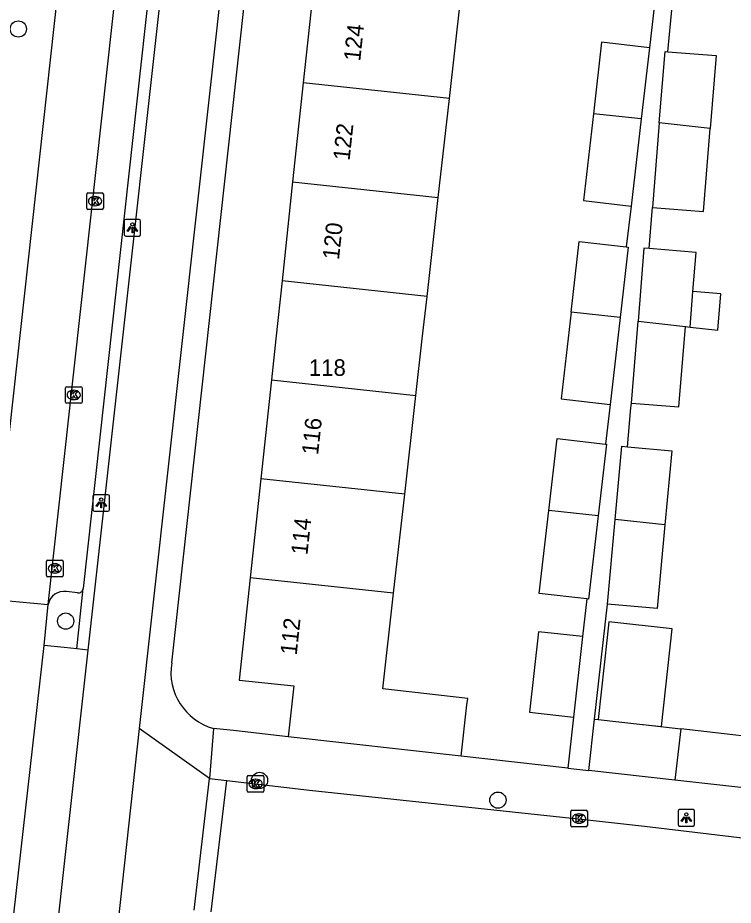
# Model space of a CAD drawing. Extents: x 161928 to 163055, y 386475 to 387428.
# Drawn here: x 162311.1 to 162354.3, y 386965.9 to 387019.4 of the extents above; entities that cross this region are included whole.
import ezdxf

# ---------------------------------------------------------------- set-up
doc = ezdxf.new("R2010")
doc.units = 0
for name, color, linetype in [('IMGEO_Boom', 7, 'Continuous'), ('IMGEO_Fietspad_gesloten', 7, 'Continuous'), ('IMGEO_Groenvoorziening', 7, 'Continuous'), ('IMGEO_Haag', 7, 'Continuous'), ('IMGEO_Kolk', 7, 'Continuous'), ('IMGEO_Lichtpunt', 7, 'Continuous'), ('IMGEO_Muur', 7, 'Continuous'), ('IMGEO_Pand', 7, 'Continuous'), ('IMGEO_Pand_nummerreeks', 7, 'Continuous'), ('IMGEO_Parkeervlak_open', 7, 'Continuous'), ('IMGEO_Rijbaan_lokaal_gesloten', 7, 'Continuous'), ('IMGEO_Rijbaan_lokaal_open', 7, 'Continuous'), ('IMGEO_Voetpad_open', 7, 'Continuous')]:
    doc.layers.add(name, color=color, linetype=linetype)

msp = doc.modelspace()

# ---------------------------------------------------------------- linework, layer by layer
at = {"layer": 'IMGEO_Boom'}
for centre in [(162311.177, 387018.684), (162314.032, 386982.997), (162325.717, 386973.393), (162340.086, 386972.205)]:
    msp.add_circle(centre, 0.489, dxfattribs=at)
at = {"layer": 'IMGEO_Fietspad_gesloten'}
for points in [[(162363.238, 387379.093), (162350.137, 387261.458), (162337.473, 387147.951), (162334.734, 387123.4), (162318.47, 386976.523)], [(162315.39, 386981.245), (162331.938, 387130.419)], [(162313.199, 386961.491), (162315.39, 386981.245)], [(162318.47, 386976.523), (162317.167, 386964.756)]]:
    msp.add_lwpolyline(points, dxfattribs=at)
at = {"layer": 'IMGEO_Groenvoorziening'}
msp.add_lwpolyline([(162358.078, 386975.691), (162351.103, 386976.499)], dxfattribs=at)
at = {"layer": 'IMGEO_Haag'}
msp.add_lwpolyline([(162314.709, 386981.317), (162315.091, 386984.956)], dxfattribs=at)
at = {"layer": 'IMGEO_Kolk'}
for p, q in [((162315.3, 387007.882), (162315.3, 387008.734)), ((162315.375, 387008.808), (162316.227, 387008.808)), ((162315.788, 387008.588), (162315.813, 387008.588)), ((162316.301, 387008.734), (162316.301, 387007.882)), ((162315.811, 387008.028), (162315.786, 387008.028)), ((162316.227, 387007.808), (162315.375, 387007.808)), ((162314.017, 386996.2), (162314.017, 386997.052)), ((162314.092, 386997.126), (162314.944, 386997.126)), ((162314.505, 386996.906), (162314.53, 386996.906)), ((162315.018, 386997.052), (162315.018, 386996.2)), ((162314.528, 386996.346), (162314.503, 386996.346)), ((162314.944, 386996.126), (162314.092, 386996.126)), ((162312.877, 386985.743), (162312.877, 386986.595)), ((162312.952, 386986.669), (162313.804, 386986.669)), ((162313.878, 386986.595), (162313.878, 386985.743)), ((162313.365, 386986.449), (162313.39, 386986.449)), ((162313.804, 386985.669), (162312.952, 386985.669)), ((162313.388, 386985.889), (162313.363, 386985.889)), ((162324.978, 386972.759), (162324.978, 386973.611)), ((162325.053, 386973.685), (162325.905, 386973.685)), ((162325.466, 386973.465), (162325.491, 386973.465)), ((162325.979, 386973.611), (162325.979, 386972.759)), ((162325.905, 386972.685), (162325.053, 386972.685)), ((162325.489, 386972.905), (162325.464, 386972.905)), ((162344.551, 386971.593), (162345.403, 386971.593)), ((162344.476, 386970.667), (162344.476, 386971.519)), ((162344.964, 386971.373), (162344.989, 386971.373)), ((162345.477, 386971.519), (162345.477, 386970.667)), ((162345.403, 386970.593), (162344.551, 386970.593)), ((162344.987, 386970.813), (162344.962, 386970.813))]:
    msp.add_line(p, q, dxfattribs=at)
for points in [[(162315.3, 387007.882), (162315.3, 387008.734)], [(162315.375, 387008.808), (162316.227, 387008.808)], [(162315.621, 387008.508), (162315.744, 387008.508), (162315.744, 387008.357), (162315.874, 387008.508), (162316.038, 387008.508), (162315.892, 387008.357), (162316.045, 387008.108), (162315.893, 387008.108), (162315.808, 387008.272), (162315.744, 387008.205), (162315.744, 387008.108), (162315.621, 387008.108), (162315.621, 387008.508)], [(162316.301, 387008.734), (162316.301, 387007.882)], [(162316.227, 387007.808), (162315.375, 387007.808)], [(162314.017, 386996.2), (162314.017, 386997.052)], [(162314.092, 386997.126), (162314.944, 386997.126)], [(162314.338, 386996.826), (162314.461, 386996.826), (162314.461, 386996.675), (162314.591, 386996.826), (162314.755, 386996.826), (162314.609, 386996.675), (162314.762, 386996.426), (162314.61, 386996.426), (162314.525, 386996.59), (162314.461, 386996.523), (162314.461, 386996.426), (162314.338, 386996.426), (162314.338, 386996.826)], [(162315.018, 386997.052), (162315.018, 386996.2)], [(162314.944, 386996.126), (162314.092, 386996.126)], [(162312.877, 386985.743), (162312.877, 386986.595)], [(162312.952, 386986.669), (162313.804, 386986.669)], [(162313.878, 386986.595), (162313.878, 386985.743)], [(162313.198, 386986.369), (162313.321, 386986.369), (162313.321, 386986.218), (162313.451, 386986.369), (162313.615, 386986.369), (162313.469, 386986.218), (162313.622, 386985.969), (162313.47, 386985.969), (162313.385, 386986.133), (162313.321, 386986.066), (162313.321, 386985.969), (162313.198, 386985.969), (162313.198, 386986.369)], [(162313.804, 386985.669), (162312.952, 386985.669)], [(162324.978, 386972.759), (162324.978, 386973.611)], [(162325.053, 386973.685), (162325.905, 386973.685)], [(162325.299, 386973.385), (162325.422, 386973.385), (162325.422, 386973.234), (162325.552, 386973.385), (162325.716, 386973.385), (162325.57, 386973.234), (162325.723, 386972.985), (162325.571, 386972.985), (162325.486, 386973.149), (162325.422, 386973.082), (162325.422, 386972.985), (162325.299, 386972.985), (162325.299, 386973.385)], [(162325.979, 386973.611), (162325.979, 386972.759)], [(162325.905, 386972.685), (162325.053, 386972.685)], [(162344.551, 386971.593), (162345.403, 386971.593)], [(162344.476, 386970.667), (162344.476, 386971.519)], [(162344.797, 386971.293), (162344.92, 386971.293), (162344.92, 386971.142), (162345.05, 386971.293), (162345.214, 386971.293), (162345.068, 386971.142), (162345.221, 386970.893), (162345.069, 386970.893), (162344.984, 386971.057), (162344.92, 386970.99), (162344.92, 386970.893), (162344.797, 386970.893), (162344.797, 386971.293)], [(162345.477, 386971.519), (162345.477, 386970.667)], [(162345.403, 386970.593), (162344.551, 386970.593)]]:
    msp.add_lwpolyline(points, dxfattribs=at)
for centre, start, end in [((162315.377, 387008.732), 91.552, 178.448), ((162315.377, 387008.732), 91.552, 178.448), ((162316.225, 387008.732), 1.552, 88.448), ((162316.225, 387008.732), 1.552, 88.448), ((162315.377, 387007.884), 181.552, 268.448), ((162315.377, 387007.884), 181.552, 268.448), ((162316.225, 387007.884), 271.552, 358.448), ((162316.225, 387007.884), 271.552, 358.448), ((162314.094, 386997.05), 91.552, 178.448), ((162314.094, 386997.05), 91.552, 178.448), ((162314.942, 386997.05), 1.552, 88.448), ((162314.942, 386997.05), 1.552, 88.448), ((162314.094, 386996.202), 181.552, 268.448), ((162314.094, 386996.202), 181.552, 268.448), ((162314.942, 386996.202), 271.552, 358.448), ((162314.942, 386996.202), 271.552, 358.448), ((162312.954, 386986.593), 91.552, 178.448), ((162312.954, 386986.593), 91.552, 178.448), ((162313.802, 386986.593), 1.552, 88.448), ((162313.802, 386986.593), 1.552, 88.448), ((162312.954, 386985.745), 181.552, 268.448), ((162312.954, 386985.745), 181.552, 268.448), ((162313.802, 386985.745), 271.552, 358.448), ((162313.802, 386985.745), 271.552, 358.448), ((162325.055, 386973.609), 91.552, 178.448), ((162325.055, 386973.609), 91.552, 178.448), ((162325.903, 386973.609), 1.552, 88.448), ((162325.903, 386973.609), 1.552, 88.448), ((162325.055, 386972.761), 181.552, 268.448), ((162325.055, 386972.761), 181.552, 268.448), ((162325.903, 386972.761), 271.552, 358.448), ((162325.903, 386972.761), 271.552, 358.448), ((162344.553, 386971.517), 91.552, 178.448), ((162344.553, 386971.517), 91.552, 178.448), ((162345.401, 386971.517), 1.552, 88.448), ((162345.401, 386971.517), 1.552, 88.448), ((162344.553, 386970.669), 181.552, 268.448), ((162344.553, 386970.669), 181.552, 268.448), ((162345.401, 386970.669), 271.552, 358.448), ((162345.401, 386970.669), 271.552, 358.448)]:
    msp.add_arc(centre, 0.0765, start, end, dxfattribs=at)
for centre, major_axis, ratio, start_param, end_param in [((162315.787, 387008.308), (-0.387, 0.002), 0.722429, 4.712389, 7.853982), ((162315.812, 387008.308), (-0.39, 0.002), 0.717154, 1.570796, 4.712389), ((162314.504, 386996.626), (-0.387, 0.002), 0.722429, 4.712389, 7.853982), ((162314.529, 386996.626), (-0.39, 0.002), 0.717154, 1.570796, 4.712389), ((162313.364, 386986.169), (-0.387, 0.002), 0.722429, 4.712389, 7.853982), ((162313.389, 386986.169), (-0.39, 0.002), 0.717154, 1.570796, 4.712389), ((162325.465, 386973.185), (-0.387, 0.002), 0.722429, 4.712389, 7.853982), ((162325.49, 386973.185), (-0.39, 0.002), 0.717154, 1.570796, 4.712389), ((162344.963, 386971.093), (-0.387, 0.002), 0.722429, 4.712389, 7.853982), ((162344.988, 386971.093), (-0.39, 0.002), 0.717154, 1.570796, 4.712389)]:
    msp.add_ellipse(centre, major_axis=major_axis, ratio=ratio, start_param=start_param, end_param=end_param, dxfattribs=at)
at = {"layer": 'IMGEO_Lichtpunt'}
for p, q in [((162317.553, 387007.107), (162317.553, 387006.3)), ((162317.553, 387007.107), (162317.553, 387006.3)), ((162318.455, 387007.202), (162317.647, 387007.202)), ((162318.455, 387007.202), (162317.647, 387007.202)), ((162318.549, 387006.3), (162318.549, 387007.107)), ((162318.549, 387006.3), (162318.549, 387007.107)), ((162317.647, 387006.206), (162318.455, 387006.206)), ((162317.647, 387006.206), (162318.455, 387006.206)), ((162315.677, 386990.521), (162315.677, 386989.714)), ((162315.677, 386990.521), (162315.677, 386989.714)), ((162316.579, 386990.616), (162315.771, 386990.616)), ((162316.579, 386990.616), (162315.771, 386990.616)), ((162316.673, 386989.714), (162316.673, 386990.521)), ((162316.673, 386989.714), (162316.673, 386990.521)), ((162315.771, 386989.62), (162316.579, 386989.62)), ((162315.771, 386989.62), (162316.579, 386989.62)), ((162351.847, 386971.637), (162351.039, 386971.637)), ((162351.847, 386971.637), (162351.039, 386971.637)), ((162350.945, 386971.542), (162350.945, 386970.735)), ((162350.945, 386971.542), (162350.945, 386970.735)), ((162351.941, 386970.735), (162351.941, 386971.542)), ((162351.941, 386970.735), (162351.941, 386971.542)), ((162351.039, 386970.641), (162351.847, 386970.641)), ((162351.039, 386970.641), (162351.847, 386970.641))]:
    msp.add_line(p, q, dxfattribs=at)
for points in [[(162317.927, 387006.771), (162317.966, 387006.743), (162317.778, 387006.481), (162317.74, 387006.508), (162317.927, 387006.771)], [(162318.029, 387006.723), (162318.076, 387006.723), (162318.076, 387006.401), (162318.029, 387006.401), (162318.029, 387006.723)], [(162318.139, 387006.743), (162318.177, 387006.77), (162318.364, 387006.508), (162318.325, 387006.48), (162318.139, 387006.743)], [(162316.051, 386990.185), (162316.09, 386990.157), (162315.902, 386989.895), (162315.864, 386989.922), (162316.051, 386990.185)], [(162316.153, 386990.137), (162316.2, 386990.137), (162316.2, 386989.815), (162316.153, 386989.815), (162316.153, 386990.137)], [(162316.263, 386990.157), (162316.301, 386990.184), (162316.488, 386989.922), (162316.449, 386989.894), (162316.263, 386990.157)], [(162351.319, 386971.206), (162351.358, 386971.178), (162351.17, 386970.916), (162351.132, 386970.943), (162351.319, 386971.206)], [(162351.421, 386971.158), (162351.468, 386971.158), (162351.468, 386970.836), (162351.421, 386970.836), (162351.421, 386971.158)], [(162351.531, 386971.178), (162351.569, 386971.205), (162351.756, 386970.943), (162351.717, 386970.915), (162351.531, 386971.178)]]:
    msp.add_lwpolyline(points, dxfattribs=at)
for centre in [(162318.052, 387006.905), (162316.176, 386990.319), (162351.444, 386971.34)]:
    msp.add_circle(centre, 0.0994, dxfattribs=at)
for centre, start, end in [((162317.647, 387007.107), 90, 180), ((162317.647, 387007.107), 90, 180), ((162318.455, 387007.107), 0, 90), ((162318.455, 387007.107), 0, 90), ((162317.647, 387006.3), 180, 270), ((162317.647, 387006.3), 180, 270), ((162318.455, 387006.3), 270, 0), ((162318.455, 387006.3), 270, 360), ((162315.771, 386990.521), 90, 180), ((162315.771, 386990.521), 90, 180), ((162316.579, 386990.521), 0, 90), ((162316.579, 386990.521), 0, 90), ((162315.771, 386989.714), 180, 270), ((162315.771, 386989.714), 180, 270), ((162316.579, 386989.714), 270, 0), ((162316.579, 386989.714), 270, 360), ((162351.039, 386971.542), 90, 180), ((162351.039, 386971.542), 90, 180), ((162351.847, 386971.542), 0, 90), ((162351.847, 386971.542), 0, 90), ((162351.039, 386970.735), 180, 270), ((162351.039, 386970.735), 180, 270), ((162351.847, 386970.735), 270, 0), ((162351.847, 386970.735), 270, 360)]:
    msp.add_arc(centre, 0.0946, start, end, dxfattribs=at)
at = {"layer": 'IMGEO_Muur'}
msp.add_lwpolyline([(162344.306, 386974.135), (162337.869, 386974.856)], dxfattribs=at)
at = {"layer": 'IMGEO_Pand'}
for points in [[(162328.987, 387021.397), (162328.349, 387015.432)], [(162337.16, 387014.49), (162337.833, 387020.451)], [(162349.213, 387017.559), (162346.339, 387017.892), (162345.84, 387013.573)], [(162349.213, 387017.559), (162348.716, 387013.265)], [(162349.81, 387013.021), (162350.161, 387017.331), (162350.328, 387017.317)], [(162350.328, 387017.317), (162353.238, 387017.081), (162352.88, 387012.68)], [(162328.349, 387015.432), (162327.711, 387009.466)], [(162337.16, 387014.49), (162328.349, 387015.432)], [(162336.487, 387008.527), (162337.16, 387014.49)], [(162345.84, 387013.573), (162345.236, 387008.348), (162348.11, 387008.015)], [(162348.716, 387013.265), (162345.84, 387013.573)], [(162348.716, 387013.265), (162348.11, 387008.015)], [(162349.81, 387013.021), (162349.396, 387007.933)], [(162352.88, 387012.68), (162349.81, 387013.021)], [(162349.396, 387007.933), (162352.473, 387007.683), (162352.88, 387012.68)], [(162327.711, 387009.466), (162327.072, 387003.5)], [(162327.711, 387009.466), (162336.487, 387008.527)], [(162335.814, 387002.565), (162336.487, 387008.527)], [(162344.499, 387001.619), (162344.992, 387005.881), (162347.825, 387005.554)], [(162347.825, 387005.554), (162347.942, 387005.54), (162347.453, 387001.303)], [(162349.194, 387005.448), (162348.889, 387005.473), (162348.53, 387001.065)], [(162351.838, 387002.862), (162352.03, 387005.217), (162349.194, 387005.448)], [(162327.072, 387003.5), (162326.698, 387000), (162326.434, 386997.534)], [(162335.814, 387002.565), (162327.072, 387003.5)], [(162351.664, 387000.718), (162351.838, 387002.862)], [(162351.664, 387000.718), (162353.347, 387000.532), (162353.525, 387002.725), (162351.838, 387002.862)], [(162335.142, 386996.603), (162335.525, 387000), (162335.814, 387002.565)], [(162344.499, 387001.619), (162343.895, 386996.394), (162346.846, 386996.053)], [(162347.453, 387001.303), (162344.499, 387001.619)], [(162347.453, 387001.303), (162346.846, 386996.053)], [(162348.13, 386996.142), (162348.53, 387001.065)], [(162348.53, 387001.065), (162351.392, 387000.748)], [(162348.13, 386996.142), (162350.999, 386995.909), (162351.392, 387000.748)], [(162351.392, 387000.748), (162351.664, 387000.718)], [(162326.434, 386997.534), (162325.796, 386991.568)], [(162326.434, 386997.534), (162335.142, 386996.603)], [(162334.469, 386990.641), (162335.142, 386996.603)], [(162343.159, 386989.666), (162343.66, 386994.001), (162346.569, 386993.664)], [(162346.569, 386993.664), (162346.622, 386993.658), (162346.124, 386989.349)], [(162347.156, 386989.121), (162347.562, 386993.539), (162347.892, 386993.509)], [(162347.892, 386993.509), (162350.559, 386993.264), (162350.148, 386988.789)], [(162325.796, 386991.568), (162325.157, 386985.602)], [(162334.469, 386990.641), (162325.796, 386991.568)], [(162333.797, 386984.678), (162334.469, 386990.641)], [(162345.452, 386984.337), (162342.582, 386984.668), (162343.159, 386989.666)], [(162346.124, 386989.349), (162343.159, 386989.666)], [(162346.124, 386989.349), (162345.544, 386984.326), (162345.452, 386984.337)], [(162346.687, 386984.023), (162347.156, 386989.121)], [(162350.148, 386988.789), (162349.685, 386983.748), (162346.687, 386984.023)], [(162350.148, 386988.789), (162347.156, 386989.121)], [(162325.157, 386985.602), (162324.498, 386979.441), (162327.782, 386979.092), (162327.435, 386976.025)], [(162333.797, 386984.678), (162325.157, 386985.602)], [(162337.869, 386974.856), (162338.218, 386977.942), (162338.263, 386978.337), (162333.147, 386978.921), (162333.797, 386984.678)], [(162348.834, 386976.762), (162349.94, 386976.639), (162350.597, 386982.529), (162346.78, 386982.955), (162346.673, 386981.999), (162346.122, 386977.064)], [(162345.192, 386982.059), (162342.536, 386982.355), (162341.996, 386977.511), (162344.651, 386977.215)], [(162345.192, 386982.059), (162344.651, 386977.215)], [(162346.122, 386977.064), (162348.807, 386976.765), (162348.834, 386976.762)], [(162337.869, 386974.856), (162327.435, 386976.025)]]:
    msp.add_lwpolyline(points, dxfattribs=at)
at = {"layer": 'IMGEO_Parkeervlak_open'}
for points in [[(162324.82, 387073.293), (162315.091, 386984.956)], [(162314.749, 386984.7), (162314.086, 386984.777)]]:
    msp.add_lwpolyline(points, dxfattribs=at)
for centre, radius, start, end in [((162314.795, 386984.995), 0.298, 261.1202, 352.5123), ((162313.93, 386983.824), 0.965, 80.6939, 169.3945)]:
    msp.add_arc(centre, radius, start, end, dxfattribs=at)
at = {"layer": 'IMGEO_Rijbaan_lokaal_gesloten'}
for points in [[(162322.801, 386965.472), (162323.738, 386973.385)], [(162323.738, 386973.385), (162328.736, 386972.812), (162345.485, 386971.026), (162348.916, 386970.641), (162362.412, 386969.03), (162365.074, 386968.71)]]:
    msp.add_lwpolyline(points, dxfattribs=at)
at = {"layer": 'IMGEO_Rijbaan_lokaal_open'}
for points in [[(162312.981, 386984.002), (162322.979, 387074.695)], [(162317.157, 387053.732), (162309.501, 386984.314)], [(162309.501, 386984.314), (162312.981, 386984.002)], [(162312.733, 386981.525), (162312.981, 386984.002)], [(162310.505, 386961.775), (162312.733, 386981.525)]]:
    msp.add_lwpolyline(points, dxfattribs=at)
at = {"layer": 'IMGEO_Voetpad_open'}
for points in [[(162320.425, 386980.482), (162327.95, 387048.785)], [(162349.516, 387020.177), (162349.213, 387017.559)], [(162350.328, 387017.317), (162350.596, 387020.032)], [(162348.11, 387008.015), (162347.825, 387005.554)], [(162349.194, 387005.448), (162349.378, 387007.709), (162349.396, 387007.933)], [(162346.846, 386996.053), (162346.569, 386993.664)], [(162347.892, 386993.509), (162348.106, 386995.846), (162348.13, 386996.142)], [(162345.452, 386984.337), (162345.192, 386982.059)], [(162345.909, 386977.088), (162346.687, 386984.023)], [(162314.709, 386981.317), (162313.94, 386981.398), (162312.733, 386981.525)], [(162315.39, 386981.245), (162314.709, 386981.317)], [(162344.651, 386977.215), (162344.306, 386974.135)], [(162345.562, 386973.994), (162345.909, 386977.088)], [(162345.909, 386977.088), (162346.122, 386977.064)], [(162322.698, 386973.515), (162318.47, 386976.523)], [(162322.946, 386976.528), (162322.698, 386973.515)], [(162327.435, 386976.025), (162324.155, 386976.393), (162322.946, 386976.528)], [(162348.834, 386976.762), (162351.103, 386976.499)], [(162351.103, 386976.499), (162350.757, 386973.412)], [(162344.306, 386974.135), (162337.869, 386974.856)], [(162344.306, 386974.135), (162345.562, 386973.994)], [(162350.757, 386973.412), (162345.562, 386973.994)], [(162321.767, 386965.569), (162322.698, 386973.515)], [(162322.698, 386973.515), (162323.738, 386973.385)], [(162367.17, 386971.574), (162350.757, 386973.412)]]:
    msp.add_lwpolyline(points, dxfattribs=at)
msp.add_arc((162323.867, 386979.896), 3.492, 170.3426, 254.6991, dxfattribs=at)

# ---------------------------------------------------------------- texts
at = {"layer": 'IMGEO_Pand_nummerreeks'}
for s, rotation, p in [('124', 83.8936, (162331.783, 387016.706)), ('122', 83.8936, (162331.142, 387010.72)), ('120', 83.8936, (162330.503, 387004.743)), ('116', 83.8924, (162329.245, 386992.981)), ('114', 83.8924, (162328.6, 386986.95)), ('112', 83.8924, (162327.954, 386980.915))]:
    msp.add_text(s, height=1, rotation=rotation, dxfattribs=at).set_placement(p)
msp.add_text('118', height=1, dxfattribs=at).set_placement((162328.688, 386997.777))

doc.saveas('drawing.dxf')
